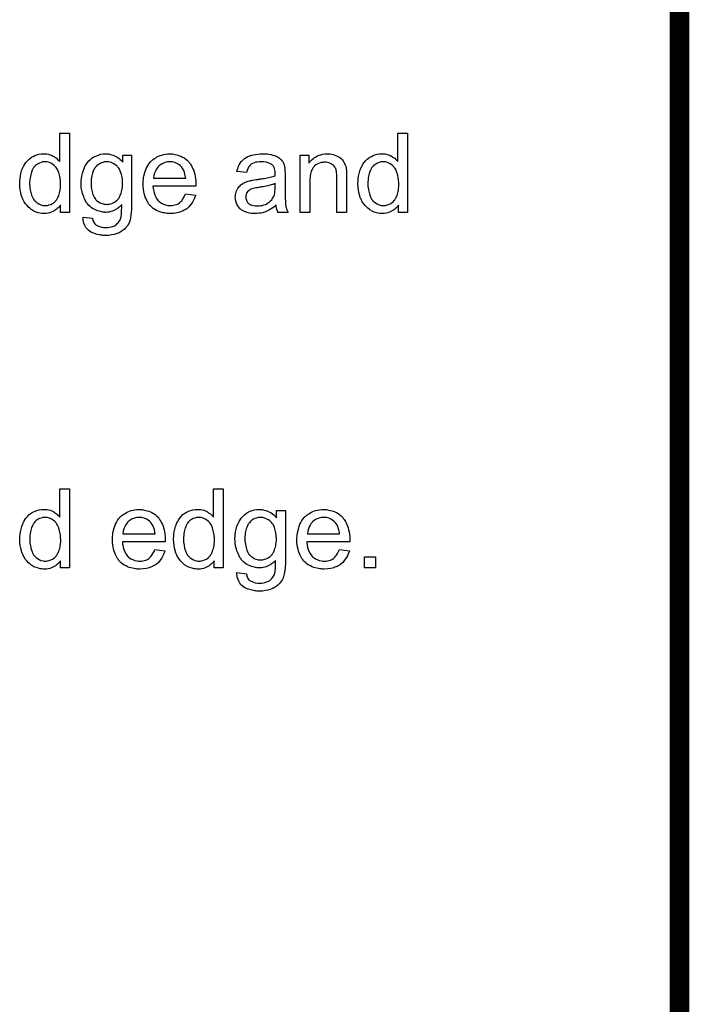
# Model space of a CAD drawing. Extents: x -1.5 to 9, y -3 to 5.
# Tile 293 of 368: x 8.3 to 9, y -1 to 0. Entities that reach past the tile are written whole.
import ezdxf

# ---------------------------------------------------------------- set-up
doc = ezdxf.new("R2010")
doc.units = 0
doc.layers.get('0').update_dxf_attribs({"linetype": 'CONTINUOUS'})
doc.layers.add('qfn16-30-34-a_mechanical_19', color=1, linetype='CONTINUOUS')

# ---------------------------------------------------------------- blocks, each defined once
blk = doc.blocks.new('D10')
at = {"const_width": 0.01}
blk.add_lwpolyline([(-0.005, 0, 1), (0.005, 0, 1)], format="xyb", close=True, dxfattribs=at)

msp = doc.modelspace()

# ---------------------------------------------------------------- linework, layer by layer
at = {"layer": 'qfn16-30-34-a_mechanical_19', "color": 1, "const_width": 0.02}
for points in [[(9, -0.173), (9, 4.427)], [(9, -2.2), (9, -0.173)]]:
    msp.add_lwpolyline(points, dxfattribs=at)
at = {"layer": 'qfn16-30-34-a_mechanical_19', "color": 1}
for points in [[(8.382535, -0.181999), (8.373395, -0.181999), (8.373395, -0.174709), (8.373279, -0.174825), (8.373163, -0.175057), (8.372816, -0.175519), (8.372353, -0.176098), (8.371775, -0.176676), (8.371081, -0.177371), (8.370271, -0.17818), (8.369229, -0.17899), (8.368188, -0.1798), (8.367031, -0.18061), (8.365643, -0.181304), (8.364138, -0.181883), (8.362634, -0.182461), (8.360899, -0.182924), (8.359048, -0.183156), (8.357081, -0.183271), (8.356387, -0.183271), (8.355924, -0.183156), (8.354535, -0.18304), (8.352916, -0.182809), (8.350949, -0.182346), (8.34875, -0.181651), (8.346552, -0.180726), (8.344354, -0.179453), (8.344238, -0.179453), (8.344122, -0.179222), (8.343428, -0.178759), (8.342387, -0.177833), (8.341114, -0.176676), (8.33961, -0.175172), (8.338106, -0.173321), (8.336602, -0.171238), (8.335329, -0.168809), (8.335329, -0.168693), (8.335213, -0.168462), (8.335098, -0.168115), (8.334866, -0.167652), (8.334635, -0.166958), (8.334288, -0.166148), (8.334057, -0.165338), (8.333825, -0.164297), (8.333247, -0.161982), (8.332668, -0.159321), (8.332321, -0.156313), (8.332205, -0.153074), (8.332205, -0.152958), (8.332205, -0.152726), (8.332205, -0.152264), (8.332205, -0.15157), (8.332321, -0.150875), (8.332321, -0.14995), (8.332552, -0.147867), (8.332899, -0.145437), (8.333478, -0.142776), (8.334172, -0.14), (8.335098, -0.137338), (8.335098, -0.137223), (8.335213, -0.136991), (8.335445, -0.136644), (8.335676, -0.136181), (8.336371, -0.134909), (8.337296, -0.133289), (8.338453, -0.131553), (8.339957, -0.129818), (8.341693, -0.127967), (8.343775, -0.126463), (8.343891, -0.126463), (8.344007, -0.126347), (8.344354, -0.126115), (8.344817, -0.125884), (8.345974, -0.125306), (8.347593, -0.124496), (8.349445, -0.123802), (8.351643, -0.123223), (8.354073, -0.12276), (8.356618, -0.122644), (8.357544, -0.122644), (8.358469, -0.12276), (8.359742, -0.122876), (8.361246, -0.123223), (8.362866, -0.12357), (8.364486, -0.124149), (8.36599, -0.124959), (8.366221, -0.125074), (8.366684, -0.125306), (8.367378, -0.125884), (8.368304, -0.126463), (8.369461, -0.127272), (8.370502, -0.128314), (8.371659, -0.129355), (8.3727, -0.130628), (8.3727, -0.101934), (8.382535, -0.101934), (8.382535, -0.181999)], [(8.724891, -0.181999), (8.715751, -0.181999), (8.715751, -0.174709), (8.715635, -0.174825), (8.715519, -0.175056), (8.715172, -0.175519), (8.71471, -0.176098), (8.714131, -0.176676), (8.713437, -0.17737), (8.712627, -0.17818), (8.711586, -0.17899), (8.710544, -0.1798), (8.709387, -0.18061), (8.707999, -0.181304), (8.706495, -0.181883), (8.704991, -0.182461), (8.703255, -0.182924), (8.701404, -0.183155), (8.699437, -0.183271), (8.698743, -0.183271), (8.69828, -0.183155), (8.696892, -0.18304), (8.695272, -0.182808), (8.693305, -0.182346), (8.691107, -0.181651), (8.688908, -0.180726), (8.68671, -0.179453), (8.686594, -0.179453), (8.686479, -0.179222), (8.685784, -0.178759), (8.684743, -0.177833), (8.68347, -0.176676), (8.681966, -0.175172), (8.680462, -0.173321), (8.678958, -0.171238), (8.677685, -0.168809), (8.677685, -0.168693), (8.67757, -0.168462), (8.677454, -0.168114), (8.677223, -0.167652), (8.676991, -0.166958), (8.676644, -0.166148), (8.676413, -0.165338), (8.676181, -0.164296), (8.675603, -0.161982), (8.675024, -0.159321), (8.674677, -0.156313), (8.674562, -0.153073), (8.674562, -0.152958), (8.674562, -0.152726), (8.674562, -0.152264), (8.674562, -0.151569), (8.674677, -0.150875), (8.674677, -0.14995), (8.674909, -0.147867), (8.675256, -0.145437), (8.675834, -0.142776), (8.676529, -0.139999), (8.677454, -0.137338), (8.677454, -0.137223), (8.67757, -0.136991), (8.677801, -0.136644), (8.678033, -0.136181), (8.678727, -0.134909), (8.679652, -0.133289), (8.680809, -0.131553), (8.682314, -0.129818), (8.684049, -0.127967), (8.686132, -0.126463), (8.686247, -0.126463), (8.686363, -0.126347), (8.68671, -0.126115), (8.687173, -0.125884), (8.68833, -0.125305), (8.68995, -0.124496), (8.691801, -0.123801), (8.693999, -0.123223), (8.696429, -0.12276), (8.698974, -0.122644), (8.6999, -0.122644), (8.700826, -0.12276), (8.702098, -0.122876), (8.703602, -0.123223), (8.705222, -0.12357), (8.706842, -0.124148), (8.708346, -0.124958), (8.708577, -0.125074), (8.70904, -0.125305), (8.709734, -0.125884), (8.71066, -0.126463), (8.711817, -0.127272), (8.712858, -0.128314), (8.714015, -0.129355), (8.715057, -0.130628), (8.715057, -0.101934), (8.724891, -0.101934), (8.724891, -0.181999)], [(8.421179, -0.12276), (8.421988, -0.122876), (8.42303, -0.123107), (8.424187, -0.123339), (8.42546, -0.123686), (8.426732, -0.124149), (8.428121, -0.124727), (8.429509, -0.125421), (8.431013, -0.126231), (8.432401, -0.127157), (8.43379, -0.128314), (8.435178, -0.129587), (8.436451, -0.131091), (8.436451, -0.123917), (8.445476, -0.123917), (8.445476, -0.174131), (8.445476, -0.174247), (8.445476, -0.174709), (8.445476, -0.175404), (8.445476, -0.176329), (8.44536, -0.177371), (8.44536, -0.178643), (8.445244, -0.180032), (8.445129, -0.181536), (8.444781, -0.18466), (8.444319, -0.187899), (8.443971, -0.189403), (8.443624, -0.190792), (8.443162, -0.192065), (8.442699, -0.193221), (8.442699, -0.193337), (8.442583, -0.193453), (8.44212, -0.194147), (8.441542, -0.195188), (8.440616, -0.196461), (8.439344, -0.19785), (8.437839, -0.199354), (8.435988, -0.200858), (8.433906, -0.20213), (8.43379, -0.20213), (8.433674, -0.202246), (8.433327, -0.202477), (8.432864, -0.202593), (8.432286, -0.20294), (8.431592, -0.203172), (8.429856, -0.20375), (8.427773, -0.204444), (8.425228, -0.204907), (8.422336, -0.20537), (8.419212, -0.205486), (8.41817, -0.205486), (8.417476, -0.20537), (8.416551, -0.20537), (8.415625, -0.205254), (8.414468, -0.205139), (8.413195, -0.204907), (8.410534, -0.204329), (8.407757, -0.203519), (8.404981, -0.202362), (8.402435, -0.200742), (8.402319, -0.200626), (8.402204, -0.200511), (8.401394, -0.199816), (8.400468, -0.198775), (8.399311, -0.197271), (8.398154, -0.195304), (8.397113, -0.192874), (8.396766, -0.191486), (8.396534, -0.189982), (8.396303, -0.188478), (8.396303, -0.186742), (8.405906, -0.188015), (8.405906, -0.188246), (8.406022, -0.188709), (8.406253, -0.189519), (8.406485, -0.19056), (8.406948, -0.191602), (8.407526, -0.192643), (8.40822, -0.193684), (8.409146, -0.194494), (8.409377, -0.19461), (8.40984, -0.194957), (8.41065, -0.19542), (8.411807, -0.195883), (8.413195, -0.196461), (8.414931, -0.196924), (8.417013, -0.197271), (8.419212, -0.197387), (8.420369, -0.197387), (8.421526, -0.197271), (8.423146, -0.19704), (8.424765, -0.196692), (8.426501, -0.19623), (8.428236, -0.195536), (8.42974, -0.19461), (8.429856, -0.194494), (8.430319, -0.194147), (8.431013, -0.193453), (8.431823, -0.192643), (8.432633, -0.191486), (8.433443, -0.190213), (8.434253, -0.188709), (8.434831, -0.186974), (8.434831, -0.186858), (8.434947, -0.186395), (8.435063, -0.18547), (8.435178, -0.184313), (8.435294, -0.183503), (8.435294, -0.182577), (8.43541, -0.181536), (8.43541, -0.180379), (8.43541, -0.179106), (8.435525, -0.177602), (8.435525, -0.176098), (8.435525, -0.174362), (8.43541, -0.174478), (8.435178, -0.174709), (8.434831, -0.175057), (8.434368, -0.175519), (8.43379, -0.176098), (8.43298, -0.176792), (8.432054, -0.177486), (8.431129, -0.17818), (8.428699, -0.179569), (8.426038, -0.180842), (8.424534, -0.181304), (8.422914, -0.181651), (8.421179, -0.181883), (8.419443, -0.181999), (8.418865, -0.181999), (8.418286, -0.181883), (8.417476, -0.181883), (8.416435, -0.181767), (8.415278, -0.181536), (8.414005, -0.181304), (8.412617, -0.180957), (8.411113, -0.180494), (8.409609, -0.179916), (8.408104, -0.179222), (8.406485, -0.178412), (8.404981, -0.177371), (8.403477, -0.176214), (8.402088, -0.174941), (8.400815, -0.173437), (8.4007, -0.173321), (8.400584, -0.17309), (8.400237, -0.172511), (8.399774, -0.171933), (8.399311, -0.171007), (8.398733, -0.170082), (8.398154, -0.168924), (8.397576, -0.167536), (8.396997, -0.166148), (8.396419, -0.164528), (8.39584, -0.162908), (8.395378, -0.161057), (8.394568, -0.157123), (8.394452, -0.154925), (8.394336, -0.152726), (8.394336, -0.152611), (8.394336, -0.152379), (8.394336, -0.151917), (8.394336, -0.151338), (8.394452, -0.150528), (8.394452, -0.149718), (8.394683, -0.147636), (8.39503, -0.145322), (8.395609, -0.142776), (8.396303, -0.140115), (8.397344, -0.137454), (8.397344, -0.137338), (8.39746, -0.137107), (8.397692, -0.13676), (8.397923, -0.136297), (8.398617, -0.135024), (8.399543, -0.133405), (8.400815, -0.131669), (8.402319, -0.129934), (8.404055, -0.128082), (8.406022, -0.126578), (8.406138, -0.126578), (8.406253, -0.126463), (8.4066, -0.126231), (8.407063, -0.126), (8.40822, -0.125306), (8.40984, -0.124611), (8.411807, -0.123917), (8.414121, -0.123223), (8.416666, -0.12276), (8.419443, -0.122644), (8.420484, -0.122644), (8.421179, -0.12276)], [(8.486086, -0.12276), (8.487012, -0.122876), (8.488169, -0.123107), (8.489442, -0.123339), (8.490946, -0.123686), (8.492334, -0.124033), (8.493954, -0.124611), (8.495458, -0.12519), (8.497078, -0.126), (8.498698, -0.126925), (8.500317, -0.127967), (8.501822, -0.129239), (8.50321, -0.130628), (8.503326, -0.130744), (8.503557, -0.130975), (8.503904, -0.131438), (8.504367, -0.132132), (8.504945, -0.132942), (8.505524, -0.133867), (8.506218, -0.135024), (8.506912, -0.136413), (8.507606, -0.137917), (8.508301, -0.139537), (8.508879, -0.141388), (8.509458, -0.143355), (8.509921, -0.145553), (8.510268, -0.147867), (8.510499, -0.150297), (8.510615, -0.152958), (8.510615, -0.153074), (8.510615, -0.153536), (8.510615, -0.154346), (8.510499, -0.155503), (8.467112, -0.155503), (8.467112, -0.155619), (8.467112, -0.155966), (8.467227, -0.156429), (8.467227, -0.157123), (8.467343, -0.157933), (8.467574, -0.158859), (8.467921, -0.160941), (8.468616, -0.163255), (8.469541, -0.165801), (8.470814, -0.168115), (8.472434, -0.170197), (8.472549, -0.170197), (8.472665, -0.170429), (8.473359, -0.171007), (8.474401, -0.171817), (8.475789, -0.172627), (8.47764, -0.173553), (8.479723, -0.174362), (8.482037, -0.174941), (8.483309, -0.175057), (8.484698, -0.175172), (8.485623, -0.175172), (8.486665, -0.175057), (8.487938, -0.174825), (8.489326, -0.174478), (8.490946, -0.174015), (8.49245, -0.173321), (8.493954, -0.172395), (8.49407, -0.17228), (8.494648, -0.171817), (8.495342, -0.171123), (8.496152, -0.170197), (8.497078, -0.168924), (8.498119, -0.167305), (8.49916, -0.165453), (8.500086, -0.163255), (8.510268, -0.164528), (8.510268, -0.164644), (8.510152, -0.164875), (8.510036, -0.165338), (8.509805, -0.166032), (8.509458, -0.166726), (8.509111, -0.167652), (8.508185, -0.169619), (8.507028, -0.171817), (8.505408, -0.174131), (8.503557, -0.176329), (8.501243, -0.178412), (8.501127, -0.178412), (8.500896, -0.178643), (8.500549, -0.178875), (8.500086, -0.179222), (8.499392, -0.179569), (8.498698, -0.179916), (8.497772, -0.180379), (8.496731, -0.180842), (8.495574, -0.181304), (8.494417, -0.181767), (8.491524, -0.182461), (8.488285, -0.18304), (8.484698, -0.183271), (8.483425, -0.183271), (8.482615, -0.183156), (8.481574, -0.18304), (8.480301, -0.182809), (8.478913, -0.182577), (8.477409, -0.182346), (8.474169, -0.18142), (8.472434, -0.180726), (8.470814, -0.180032), (8.469078, -0.179106), (8.467459, -0.178065), (8.465954, -0.176908), (8.46445, -0.175519), (8.464335, -0.175404), (8.464103, -0.175172), (8.463756, -0.174709), (8.463293, -0.174015), (8.462715, -0.173205), (8.462136, -0.17228), (8.461442, -0.171123), (8.460748, -0.16985), (8.460054, -0.168346), (8.45936, -0.166726), (8.458781, -0.164875), (8.458203, -0.162908), (8.45774, -0.160826), (8.457393, -0.158512), (8.457161, -0.156082), (8.457046, -0.153536), (8.457046, -0.153421), (8.457046, -0.152842), (8.457046, -0.152148), (8.457161, -0.151107), (8.457277, -0.149834), (8.457393, -0.148446), (8.457624, -0.146826), (8.457971, -0.145206), (8.458897, -0.141504), (8.459475, -0.139652), (8.460169, -0.137685), (8.461095, -0.135834), (8.462136, -0.134099), (8.463293, -0.132363), (8.464566, -0.130744), (8.464682, -0.130628), (8.464913, -0.130396), (8.465376, -0.130049), (8.465954, -0.129471), (8.466649, -0.128892), (8.467574, -0.128198), (8.468616, -0.127388), (8.469888, -0.126694), (8.471161, -0.125884), (8.472665, -0.12519), (8.474285, -0.124496), (8.47602, -0.123917), (8.477872, -0.123339), (8.479838, -0.122992), (8.481921, -0.12276), (8.484119, -0.122644), (8.485276, -0.122644), (8.486086, -0.12276)], [(8.580845, -0.12276), (8.58258, -0.122876), (8.584547, -0.123107), (8.586514, -0.123454), (8.588481, -0.123917), (8.590332, -0.124496), (8.590563, -0.124611), (8.591142, -0.124843), (8.591952, -0.12519), (8.592993, -0.125653), (8.59415, -0.126347), (8.595307, -0.127041), (8.596348, -0.127967), (8.597274, -0.128892), (8.59739, -0.129008), (8.597621, -0.129355), (8.597968, -0.129934), (8.598431, -0.130628), (8.59901, -0.131669), (8.599472, -0.13271), (8.599935, -0.133983), (8.600282, -0.135487), (8.600282, -0.135603), (8.600398, -0.13595), (8.600514, -0.136644), (8.600629, -0.13757), (8.600629, -0.138842), (8.600745, -0.140346), (8.600861, -0.142313), (8.600861, -0.144512), (8.600861, -0.157702), (8.600861, -0.157817), (8.600861, -0.15828), (8.600861, -0.158974), (8.600861, -0.1599), (8.600861, -0.160941), (8.600861, -0.162214), (8.600976, -0.164991), (8.600976, -0.167883), (8.601092, -0.170776), (8.601208, -0.172048), (8.601208, -0.173205), (8.601324, -0.174247), (8.601439, -0.175056), (8.601439, -0.175172), (8.601555, -0.175635), (8.601671, -0.176329), (8.602018, -0.177255), (8.602249, -0.178296), (8.602712, -0.179453), (8.60329, -0.180726), (8.603869, -0.181999), (8.593572, -0.181999), (8.593456, -0.181883), (8.59334, -0.18142), (8.593109, -0.180841), (8.592762, -0.179916), (8.592415, -0.178875), (8.592183, -0.177602), (8.591952, -0.176214), (8.59172, -0.174709), (8.591605, -0.174709), (8.591489, -0.174941), (8.590795, -0.175519), (8.589754, -0.176329), (8.588365, -0.17737), (8.58663, -0.178412), (8.584894, -0.179569), (8.583043, -0.18061), (8.581076, -0.18142), (8.580845, -0.181536), (8.58015, -0.181651), (8.579109, -0.181999), (8.577836, -0.182346), (8.576217, -0.182693), (8.574365, -0.182924), (8.572283, -0.183155), (8.5702, -0.183271), (8.569275, -0.183271), (8.56858, -0.183155), (8.567771, -0.183155), (8.566845, -0.18304), (8.564762, -0.182693), (8.562448, -0.182114), (8.559903, -0.181304), (8.557589, -0.180147), (8.555506, -0.178643), (8.555275, -0.178412), (8.554696, -0.177833), (8.553887, -0.176792), (8.552961, -0.175404), (8.552035, -0.173668), (8.551225, -0.171701), (8.550647, -0.169272), (8.550531, -0.168114), (8.550415, -0.166726), (8.550415, -0.166495), (8.550415, -0.166032), (8.550531, -0.165222), (8.550647, -0.164181), (8.550878, -0.162908), (8.551225, -0.161635), (8.551688, -0.160247), (8.552267, -0.158974), (8.552382, -0.158858), (8.552614, -0.158396), (8.553077, -0.157702), (8.553655, -0.156892), (8.554349, -0.155966), (8.555275, -0.15504), (8.556201, -0.154115), (8.557358, -0.153305), (8.557473, -0.153189), (8.557936, -0.152958), (8.558514, -0.152495), (8.55944, -0.152032), (8.560481, -0.151569), (8.561754, -0.150991), (8.563027, -0.150528), (8.564531, -0.150065), (8.564647, -0.150065), (8.565109, -0.14995), (8.565804, -0.149718), (8.566729, -0.149602), (8.567886, -0.149371), (8.56939, -0.14914), (8.571126, -0.148793), (8.573208, -0.148561), (8.573324, -0.148561), (8.573787, -0.148446), (8.574365, -0.148446), (8.575175, -0.14833), (8.576101, -0.148214), (8.577258, -0.147983), (8.578531, -0.147867), (8.579919, -0.147636), (8.582696, -0.147057), (8.585704, -0.146479), (8.588365, -0.145784), (8.589638, -0.145437), (8.590795, -0.14509), (8.590795, -0.144975), (8.590795, -0.144743), (8.59091, -0.144049), (8.59091, -0.143239), (8.59091, -0.142776), (8.59091, -0.142545), (8.59091, -0.142429), (8.59091, -0.142313), (8.59091, -0.141619), (8.590795, -0.140462), (8.590563, -0.13919), (8.590216, -0.137801), (8.589638, -0.136413), (8.588944, -0.13514), (8.588018, -0.134099), (8.587902, -0.133983), (8.587324, -0.13352), (8.586398, -0.133057), (8.585241, -0.132363), (8.583621, -0.131785), (8.58177, -0.131206), (8.579456, -0.130859), (8.576795, -0.130743), (8.575638, -0.130743), (8.574481, -0.130859), (8.572861, -0.13109), (8.571242, -0.131322), (8.569506, -0.131785), (8.567886, -0.132363), (8.566498, -0.133173), (8.566382, -0.133289), (8.565919, -0.133636), (8.565341, -0.134214), (8.564647, -0.13514), (8.563952, -0.136297), (8.563142, -0.137801), (8.562448, -0.139652), (8.561754, -0.141735), (8.552151, -0.140462), (8.552151, -0.140346), (8.552267, -0.140231), (8.552267, -0.139884), (8.552382, -0.139421), (8.552729, -0.13838), (8.553192, -0.136875), (8.553771, -0.135371), (8.554465, -0.133752), (8.555391, -0.132132), (8.556432, -0.130628), (8.556548, -0.130512), (8.55701, -0.130049), (8.557705, -0.129355), (8.55863, -0.128429), (8.559903, -0.127504), (8.561407, -0.126578), (8.563142, -0.125537), (8.565109, -0.124727), (8.565225, -0.124727), (8.565341, -0.124611), (8.565688, -0.124496), (8.566151, -0.12438), (8.567308, -0.124033), (8.568927, -0.123686), (8.570779, -0.123339), (8.573093, -0.122992), (8.575522, -0.12276), (8.578299, -0.122644), (8.579572, -0.122644), (8.580845, -0.12276)], [(8.645058, -0.12276), (8.646331, -0.122876), (8.647835, -0.123107), (8.649455, -0.123454), (8.65119, -0.123917), (8.65281, -0.124611), (8.653041, -0.124727), (8.653504, -0.124958), (8.654314, -0.125305), (8.65524, -0.125884), (8.656397, -0.126578), (8.657438, -0.127504), (8.658479, -0.128429), (8.659405, -0.129586), (8.659521, -0.129702), (8.659752, -0.130165), (8.660099, -0.130743), (8.660678, -0.131553), (8.66114, -0.13271), (8.661603, -0.133867), (8.662182, -0.135256), (8.662529, -0.13676), (8.662529, -0.136875), (8.662645, -0.137338), (8.66276, -0.138032), (8.662876, -0.138958), (8.662876, -0.140346), (8.662992, -0.141966), (8.663107, -0.143933), (8.663107, -0.146363), (8.663107, -0.181999), (8.653273, -0.181999), (8.653273, -0.146826), (8.653273, -0.14671), (8.653273, -0.146594), (8.653273, -0.145784), (8.653273, -0.144743), (8.653157, -0.14347), (8.653041, -0.141966), (8.65281, -0.140462), (8.652463, -0.139074), (8.652116, -0.137801), (8.652116, -0.137685), (8.651884, -0.137338), (8.651537, -0.13676), (8.65119, -0.136066), (8.650612, -0.135371), (8.649917, -0.134561), (8.648992, -0.133752), (8.647951, -0.133057), (8.647835, -0.132942), (8.647488, -0.13271), (8.646794, -0.132479), (8.645984, -0.132132), (8.645058, -0.131785), (8.643901, -0.131438), (8.642513, -0.131322), (8.641124, -0.131206), (8.640546, -0.131206), (8.640083, -0.131322), (8.638926, -0.131438), (8.637422, -0.131669), (8.635802, -0.132248), (8.633951, -0.132942), (8.6321, -0.133867), (8.630364, -0.135256), (8.630133, -0.135487), (8.62967, -0.136066), (8.629323, -0.136528), (8.628976, -0.137107), (8.628513, -0.137801), (8.628166, -0.138611), (8.627703, -0.139537), (8.62724, -0.140694), (8.626893, -0.141966), (8.626546, -0.143355), (8.626315, -0.144859), (8.626083, -0.146479), (8.625852, -0.148446), (8.625852, -0.150412), (8.625852, -0.181999), (8.616017, -0.181999), (8.616017, -0.123917), (8.624811, -0.123917), (8.624811, -0.132248), (8.624926, -0.132132), (8.625158, -0.131785), (8.625505, -0.131322), (8.625968, -0.130743), (8.626662, -0.130049), (8.627472, -0.129239), (8.628397, -0.128314), (8.629554, -0.127388), (8.630711, -0.126578), (8.6321, -0.125653), (8.633604, -0.124843), (8.635224, -0.124148), (8.637075, -0.12357), (8.638926, -0.123107), (8.641009, -0.12276), (8.643207, -0.122644), (8.644132, -0.122644), (8.645058, -0.12276)], [(8.357659, -0.130744), (8.357081, -0.130744), (8.356618, -0.130859), (8.355345, -0.130975), (8.353841, -0.131438), (8.352106, -0.132016), (8.350254, -0.133058), (8.348403, -0.13433), (8.347478, -0.135256), (8.346668, -0.136181), (8.346668, -0.136297), (8.346436, -0.136413), (8.346321, -0.13676), (8.345974, -0.137223), (8.345627, -0.137801), (8.345279, -0.138495), (8.344932, -0.139305), (8.344469, -0.140231), (8.344007, -0.141388), (8.34366, -0.142661), (8.343312, -0.144049), (8.342965, -0.145553), (8.342734, -0.147173), (8.342503, -0.149024), (8.342271, -0.150991), (8.342271, -0.153074), (8.342271, -0.153189), (8.342271, -0.153536), (8.342271, -0.154115), (8.342387, -0.154925), (8.342387, -0.15585), (8.342503, -0.156892), (8.34285, -0.159321), (8.343428, -0.161982), (8.344238, -0.164759), (8.345395, -0.16742), (8.346089, -0.168577), (8.346899, -0.169734), (8.347015, -0.169734), (8.347131, -0.169966), (8.347709, -0.170544), (8.34875, -0.17147), (8.350023, -0.172395), (8.351643, -0.173437), (8.35361, -0.174362), (8.355692, -0.174941), (8.356849, -0.175057), (8.358006, -0.175172), (8.358585, -0.175172), (8.359048, -0.175057), (8.36032, -0.174941), (8.361825, -0.174478), (8.36356, -0.1739), (8.365411, -0.172974), (8.367262, -0.171701), (8.368188, -0.170891), (8.368998, -0.169966), (8.368998, -0.16985), (8.369229, -0.169734), (8.369461, -0.169387), (8.369692, -0.168924), (8.370039, -0.168346), (8.370502, -0.167768), (8.370849, -0.166842), (8.371312, -0.165916), (8.371775, -0.164875), (8.372122, -0.163718), (8.372585, -0.16233), (8.372932, -0.160941), (8.373163, -0.159321), (8.373395, -0.157702), (8.373626, -0.15585), (8.373626, -0.153883), (8.373626, -0.153768), (8.373626, -0.153305), (8.373626, -0.152726), (8.37351, -0.151917), (8.37351, -0.150991), (8.373395, -0.149834), (8.373279, -0.148561), (8.373047, -0.147173), (8.372469, -0.144396), (8.371659, -0.141504), (8.370502, -0.138727), (8.369808, -0.13757), (8.368998, -0.136413), (8.368998, -0.136297), (8.368766, -0.136181), (8.368188, -0.135487), (8.367147, -0.134562), (8.365874, -0.13352), (8.364254, -0.132479), (8.362287, -0.131669), (8.360089, -0.130975), (8.358932, -0.130859), (8.357659, -0.130744)], [(8.42141, -0.130744), (8.419559, -0.130744), (8.419096, -0.130859), (8.417823, -0.130975), (8.416319, -0.131438), (8.414468, -0.132016), (8.412617, -0.133058), (8.410766, -0.13433), (8.40984, -0.135256), (8.408914, -0.136181), (8.408914, -0.136297), (8.408683, -0.136413), (8.408452, -0.13676), (8.40822, -0.137223), (8.407873, -0.137685), (8.407526, -0.13838), (8.407063, -0.13919), (8.406716, -0.140115), (8.406253, -0.141156), (8.40579, -0.142429), (8.405443, -0.143702), (8.405096, -0.14509), (8.404865, -0.14671), (8.404633, -0.14833), (8.404402, -0.150065), (8.404402, -0.152032), (8.404402, -0.152148), (8.404402, -0.152495), (8.404402, -0.153074), (8.404518, -0.153883), (8.404518, -0.154809), (8.404633, -0.155966), (8.404981, -0.158396), (8.405559, -0.161173), (8.406253, -0.163834), (8.40741, -0.166495), (8.408104, -0.167652), (8.408914, -0.168693), (8.409146, -0.168924), (8.409724, -0.169503), (8.41065, -0.170313), (8.412038, -0.171238), (8.413658, -0.17228), (8.415625, -0.17309), (8.417823, -0.173668), (8.41898, -0.173784), (8.420253, -0.1739), (8.420947, -0.1739), (8.42141, -0.173784), (8.422683, -0.173668), (8.424302, -0.173205), (8.426038, -0.172627), (8.428005, -0.171701), (8.429856, -0.170429), (8.430782, -0.169619), (8.431707, -0.168693), (8.431707, -0.168577), (8.431939, -0.168462), (8.43217, -0.168115), (8.432401, -0.167652), (8.432749, -0.167189), (8.433211, -0.166495), (8.433558, -0.165685), (8.434021, -0.164644), (8.434484, -0.163602), (8.434831, -0.162445), (8.435294, -0.161057), (8.435641, -0.159553), (8.435872, -0.158049), (8.436104, -0.156313), (8.436335, -0.154346), (8.436335, -0.152379), (8.436335, -0.152264), (8.436335, -0.151917), (8.436335, -0.151338), (8.43622, -0.150644), (8.43622, -0.149718), (8.436104, -0.148677), (8.435757, -0.146363), (8.435178, -0.143702), (8.434368, -0.141041), (8.433211, -0.13838), (8.432401, -0.137223), (8.431592, -0.136181), (8.431592, -0.136066), (8.43136, -0.13595), (8.430782, -0.135371), (8.42974, -0.134446), (8.428352, -0.133405), (8.426732, -0.132479), (8.424765, -0.131553), (8.422567, -0.130975), (8.42141, -0.130744)], [(8.484235, -0.130744), (8.483541, -0.130744), (8.483078, -0.130859), (8.481805, -0.130975), (8.480301, -0.131322), (8.47845, -0.1319), (8.476483, -0.13271), (8.474632, -0.133867), (8.472781, -0.135371), (8.472549, -0.135603), (8.472087, -0.136181), (8.471277, -0.137223), (8.470467, -0.138611), (8.469541, -0.140231), (8.468731, -0.142314), (8.468037, -0.144743), (8.46769, -0.147404), (8.500202, -0.147404), (8.500202, -0.147289), (8.500202, -0.147057), (8.500086, -0.14671), (8.500086, -0.146247), (8.499855, -0.144859), (8.499507, -0.143355), (8.498929, -0.141504), (8.498351, -0.139768), (8.497425, -0.138033), (8.496384, -0.136529), (8.496384, -0.136413), (8.496152, -0.136297), (8.495574, -0.135603), (8.494532, -0.134677), (8.493144, -0.133636), (8.491408, -0.132595), (8.489326, -0.131669), (8.486896, -0.130975), (8.485623, -0.130859), (8.484235, -0.130744)], [(8.700016, -0.130743), (8.699437, -0.130743), (8.698974, -0.130859), (8.697702, -0.130975), (8.696198, -0.131438), (8.694462, -0.132016), (8.692611, -0.133057), (8.69076, -0.13433), (8.689834, -0.135256), (8.689024, -0.136181), (8.689024, -0.136297), (8.688793, -0.136413), (8.688677, -0.13676), (8.68833, -0.137223), (8.687983, -0.137801), (8.687636, -0.138495), (8.687289, -0.139305), (8.686826, -0.140231), (8.686363, -0.141388), (8.686016, -0.142661), (8.685669, -0.144049), (8.685322, -0.145553), (8.68509, -0.147173), (8.684859, -0.149024), (8.684628, -0.150991), (8.684628, -0.153073), (8.684628, -0.153189), (8.684628, -0.153536), (8.684628, -0.154115), (8.684743, -0.154925), (8.684743, -0.15585), (8.684859, -0.156892), (8.685206, -0.159321), (8.685784, -0.161982), (8.686594, -0.164759), (8.687751, -0.16742), (8.688446, -0.168577), (8.689255, -0.169734), (8.689371, -0.169734), (8.689487, -0.169966), (8.690065, -0.170544), (8.691107, -0.17147), (8.692379, -0.172395), (8.693999, -0.173437), (8.695966, -0.174362), (8.698049, -0.174941), (8.699206, -0.175056), (8.700363, -0.175172), (8.700941, -0.175172), (8.701404, -0.175056), (8.702677, -0.174941), (8.704181, -0.174478), (8.705916, -0.173899), (8.707767, -0.172974), (8.709619, -0.171701), (8.710544, -0.170891), (8.711354, -0.169966), (8.711354, -0.16985), (8.711586, -0.169734), (8.711817, -0.169387), (8.712048, -0.168924), (8.712396, -0.168346), (8.712858, -0.167767), (8.713205, -0.166842), (8.713668, -0.165916), (8.714131, -0.164875), (8.714478, -0.163718), (8.714941, -0.162329), (8.715288, -0.160941), (8.715519, -0.159321), (8.715751, -0.157702), (8.715982, -0.15585), (8.715982, -0.153883), (8.715982, -0.153768), (8.715982, -0.153305), (8.715982, -0.152726), (8.715867, -0.151917), (8.715867, -0.150991), (8.715751, -0.149834), (8.715635, -0.148561), (8.715404, -0.147173), (8.714825, -0.144396), (8.714015, -0.141504), (8.712858, -0.138727), (8.712164, -0.13757), (8.711354, -0.136413), (8.711354, -0.136297), (8.711123, -0.136181), (8.710544, -0.135487), (8.709503, -0.134561), (8.70823, -0.13352), (8.706611, -0.132479), (8.704644, -0.131669), (8.702445, -0.130975), (8.701288, -0.130859), (8.700016, -0.130743)], [(8.59091, -0.152842), (8.590795, -0.152842), (8.590679, -0.152958), (8.590332, -0.153073), (8.589869, -0.153189), (8.589291, -0.153421), (8.588596, -0.153652), (8.587787, -0.153883), (8.586861, -0.154115), (8.58582, -0.154462), (8.584547, -0.154693), (8.583274, -0.15504), (8.58177, -0.155387), (8.58015, -0.155735), (8.578531, -0.156082), (8.576679, -0.156313), (8.574712, -0.15666), (8.574481, -0.15666), (8.573787, -0.156776), (8.57263, -0.157007), (8.571357, -0.157239), (8.569969, -0.15747), (8.56858, -0.157817), (8.567308, -0.158164), (8.566151, -0.158627), (8.566035, -0.158627), (8.565688, -0.158858), (8.565225, -0.15909), (8.564762, -0.159437), (8.563374, -0.160363), (8.562217, -0.161751), (8.562217, -0.161867), (8.561986, -0.162098), (8.56187, -0.162561), (8.561638, -0.163139), (8.561407, -0.163834), (8.561176, -0.164528), (8.56106, -0.165453), (8.560944, -0.166379), (8.560944, -0.166495), (8.560944, -0.167073), (8.56106, -0.167767), (8.561291, -0.168693), (8.561638, -0.169734), (8.562217, -0.170776), (8.562911, -0.171933), (8.563837, -0.172974), (8.563952, -0.17309), (8.564415, -0.173321), (8.565109, -0.173784), (8.566035, -0.174247), (8.567308, -0.174709), (8.568812, -0.175172), (8.570547, -0.175404), (8.57263, -0.175519), (8.573556, -0.175519), (8.574712, -0.175404), (8.575985, -0.175172), (8.577605, -0.174941), (8.579225, -0.174478), (8.58096, -0.173899), (8.582696, -0.17309), (8.582927, -0.172974), (8.58339, -0.172627), (8.5842, -0.172048), (8.585126, -0.171238), (8.586167, -0.170313), (8.587324, -0.169156), (8.588249, -0.167767), (8.589175, -0.166263), (8.589291, -0.166148), (8.589406, -0.165685), (8.589638, -0.164875), (8.589985, -0.163834), (8.590332, -0.162445), (8.590563, -0.160825), (8.590679, -0.158858), (8.590795, -0.156544), (8.59091, -0.152842)], [(8.38265, -0.542196), (8.37351, -0.542196), (8.37351, -0.534907), (8.373395, -0.535023), (8.373279, -0.535254), (8.372932, -0.535717), (8.372469, -0.536295), (8.37189, -0.536874), (8.371196, -0.537568), (8.370386, -0.538378), (8.369345, -0.539188), (8.368304, -0.539998), (8.367147, -0.540808), (8.365758, -0.541502), (8.364254, -0.54208), (8.36275, -0.542659), (8.361015, -0.543121), (8.359163, -0.543353), (8.357197, -0.543469), (8.356502, -0.543469), (8.35604, -0.543353), (8.354651, -0.543237), (8.353031, -0.543006), (8.351064, -0.542543), (8.348866, -0.541849), (8.346668, -0.540923), (8.344469, -0.53965), (8.344354, -0.53965), (8.344238, -0.539419), (8.343544, -0.538956), (8.342503, -0.538031), (8.34123, -0.536874), (8.339726, -0.53537), (8.338222, -0.533518), (8.336718, -0.531436), (8.335445, -0.529006), (8.335445, -0.52889), (8.335329, -0.528659), (8.335213, -0.528312), (8.334982, -0.527849), (8.334751, -0.527155), (8.334404, -0.526345), (8.334172, -0.525535), (8.333941, -0.524494), (8.333362, -0.52218), (8.332784, -0.519519), (8.332437, -0.51651), (8.332321, -0.513271), (8.332321, -0.513155), (8.332321, -0.512924), (8.332321, -0.512461), (8.332321, -0.511767), (8.332437, -0.511073), (8.332437, -0.510147), (8.332668, -0.508064), (8.333015, -0.505635), (8.333594, -0.502974), (8.334288, -0.500197), (8.335213, -0.497536), (8.335213, -0.49742), (8.335329, -0.497189), (8.335561, -0.496841), (8.335792, -0.496379), (8.336486, -0.495106), (8.337412, -0.493486), (8.338569, -0.491751), (8.340073, -0.490015), (8.341808, -0.488164), (8.343891, -0.48666), (8.344007, -0.48666), (8.344122, -0.486544), (8.344469, -0.486313), (8.344932, -0.486081), (8.346089, -0.485503), (8.347709, -0.484693), (8.34956, -0.483999), (8.351759, -0.48342), (8.354188, -0.482957), (8.356734, -0.482842), (8.357659, -0.482842), (8.358585, -0.482957), (8.359858, -0.483073), (8.361362, -0.48342), (8.362981, -0.483767), (8.364601, -0.484346), (8.366105, -0.485156), (8.366337, -0.485272), (8.3668, -0.485503), (8.367494, -0.486081), (8.368419, -0.48666), (8.369576, -0.48747), (8.370618, -0.488511), (8.371775, -0.489552), (8.372816, -0.490825), (8.372816, -0.462132), (8.38265, -0.462132), (8.38265, -0.542196)], [(8.538267, -0.542196), (8.529127, -0.542196), (8.529127, -0.534907), (8.529011, -0.535022), (8.528895, -0.535254), (8.528548, -0.535717), (8.528085, -0.536295), (8.527507, -0.536874), (8.526813, -0.537568), (8.526003, -0.538378), (8.524961, -0.539188), (8.52392, -0.539997), (8.522763, -0.540807), (8.521375, -0.541502), (8.519871, -0.54208), (8.518367, -0.542659), (8.516631, -0.543121), (8.51478, -0.543353), (8.512813, -0.543469), (8.512119, -0.543469), (8.511656, -0.543353), (8.510268, -0.543237), (8.508648, -0.543006), (8.506681, -0.542543), (8.504483, -0.541849), (8.502284, -0.540923), (8.500086, -0.53965), (8.49997, -0.53965), (8.499855, -0.539419), (8.49916, -0.538956), (8.498119, -0.538031), (8.496846, -0.536874), (8.495342, -0.53537), (8.493838, -0.533518), (8.492334, -0.531436), (8.491061, -0.529006), (8.491061, -0.52889), (8.490946, -0.528659), (8.49083, -0.528312), (8.490599, -0.527849), (8.490367, -0.527155), (8.49002, -0.526345), (8.489789, -0.525535), (8.489557, -0.524494), (8.488979, -0.52218), (8.4884, -0.519519), (8.488053, -0.51651), (8.487938, -0.513271), (8.487938, -0.513155), (8.487938, -0.512924), (8.487938, -0.512461), (8.487938, -0.511767), (8.488053, -0.511073), (8.488053, -0.510147), (8.488285, -0.508064), (8.488632, -0.505635), (8.48921, -0.502974), (8.489904, -0.500197), (8.49083, -0.497536), (8.49083, -0.49742), (8.490946, -0.497189), (8.491177, -0.496841), (8.491408, -0.496379), (8.492103, -0.495106), (8.493028, -0.493486), (8.494185, -0.491751), (8.495689, -0.490015), (8.497425, -0.488164), (8.499507, -0.48666), (8.499623, -0.48666), (8.499739, -0.486544), (8.500086, -0.486313), (8.500549, -0.486081), (8.501706, -0.485503), (8.503326, -0.484693), (8.505177, -0.483999), (8.507375, -0.48342), (8.509805, -0.482957), (8.51235, -0.482842), (8.513276, -0.482842), (8.514201, -0.482957), (8.515474, -0.483073), (8.516978, -0.48342), (8.518598, -0.483767), (8.520218, -0.484346), (8.521722, -0.485156), (8.521953, -0.485271), (8.522416, -0.485503), (8.52311, -0.486081), (8.524036, -0.48666), (8.525193, -0.48747), (8.526234, -0.488511), (8.527391, -0.489552), (8.528433, -0.490825), (8.528433, -0.462131), (8.538267, -0.462131), (8.538267, -0.542196)], [(8.455079, -0.482957), (8.456004, -0.483073), (8.457161, -0.483305), (8.458434, -0.483536), (8.459938, -0.483883), (8.461326, -0.48423), (8.462946, -0.484809), (8.46445, -0.485387), (8.46607, -0.486197), (8.46769, -0.487123), (8.46931, -0.488164), (8.470814, -0.489437), (8.472202, -0.490825), (8.472318, -0.490941), (8.472549, -0.491172), (8.472897, -0.491635), (8.473359, -0.492329), (8.473938, -0.493139), (8.474516, -0.494065), (8.47521, -0.495222), (8.475905, -0.49661), (8.476599, -0.498114), (8.477293, -0.499734), (8.477872, -0.501585), (8.47845, -0.503552), (8.478913, -0.50575), (8.47926, -0.508064), (8.479491, -0.510494), (8.479607, -0.513155), (8.479607, -0.513271), (8.479607, -0.513734), (8.479607, -0.514544), (8.479491, -0.515701), (8.436104, -0.515701), (8.436104, -0.515816), (8.436104, -0.516163), (8.43622, -0.516626), (8.43622, -0.51732), (8.436335, -0.51813), (8.436567, -0.519056), (8.436914, -0.521139), (8.437608, -0.523452), (8.438534, -0.525998), (8.439806, -0.528312), (8.441426, -0.530394), (8.441542, -0.530394), (8.441657, -0.530626), (8.442352, -0.531204), (8.443393, -0.532014), (8.444781, -0.532824), (8.446633, -0.53375), (8.448715, -0.53456), (8.451029, -0.535138), (8.452302, -0.535254), (8.45369, -0.53537), (8.454616, -0.53537), (8.455657, -0.535254), (8.45693, -0.535023), (8.458318, -0.534675), (8.459938, -0.534213), (8.461442, -0.533518), (8.462946, -0.532593), (8.463062, -0.532477), (8.46364, -0.532014), (8.464335, -0.53132), (8.465145, -0.530394), (8.46607, -0.529122), (8.467112, -0.527502), (8.468153, -0.525651), (8.469078, -0.523452), (8.47926, -0.524725), (8.47926, -0.524841), (8.479144, -0.525072), (8.479029, -0.525535), (8.478797, -0.526229), (8.47845, -0.526923), (8.478103, -0.527849), (8.477177, -0.529816), (8.47602, -0.532014), (8.474401, -0.534328), (8.472549, -0.536527), (8.470235, -0.538609), (8.47012, -0.538609), (8.469888, -0.538841), (8.469541, -0.539072), (8.469078, -0.539419), (8.468384, -0.539766), (8.46769, -0.540113), (8.466764, -0.540576), (8.465723, -0.541039), (8.464566, -0.541502), (8.463409, -0.541965), (8.460517, -0.542659), (8.457277, -0.543237), (8.45369, -0.543469), (8.452418, -0.543469), (8.451608, -0.543353), (8.450566, -0.543237), (8.449294, -0.543006), (8.447905, -0.542774), (8.446401, -0.542543), (8.443162, -0.541617), (8.441426, -0.540923), (8.439806, -0.540229), (8.438071, -0.539303), (8.436451, -0.538262), (8.434947, -0.537105), (8.433443, -0.535717), (8.433327, -0.535601), (8.433096, -0.53537), (8.432749, -0.534907), (8.432286, -0.534213), (8.431707, -0.533403), (8.431129, -0.532477), (8.430435, -0.53132), (8.42974, -0.530047), (8.429046, -0.528543), (8.428352, -0.526923), (8.427773, -0.525072), (8.427195, -0.523105), (8.426732, -0.521023), (8.426385, -0.518709), (8.426154, -0.516279), (8.426038, -0.513734), (8.426038, -0.513618), (8.426038, -0.513039), (8.426038, -0.512345), (8.426154, -0.511304), (8.426269, -0.510031), (8.426385, -0.508643), (8.426617, -0.507023), (8.426964, -0.505403), (8.427889, -0.501701), (8.428468, -0.49985), (8.429162, -0.497883), (8.430087, -0.496032), (8.431129, -0.494296), (8.432286, -0.492561), (8.433558, -0.490941), (8.433674, -0.490825), (8.433906, -0.490594), (8.434368, -0.490247), (8.434947, -0.489668), (8.435641, -0.48909), (8.436567, -0.488395), (8.437608, -0.487586), (8.438881, -0.486891), (8.440153, -0.486081), (8.441657, -0.485387), (8.443277, -0.484693), (8.445013, -0.484115), (8.446864, -0.483536), (8.448831, -0.483189), (8.450914, -0.482957), (8.453112, -0.482842), (8.454269, -0.482842), (8.455079, -0.482957)], [(8.576911, -0.482957), (8.577721, -0.483073), (8.578762, -0.483305), (8.579919, -0.483536), (8.581192, -0.483883), (8.582464, -0.484346), (8.583853, -0.484924), (8.585241, -0.485618), (8.586745, -0.486428), (8.588134, -0.487354), (8.589522, -0.488511), (8.59091, -0.489784), (8.592183, -0.491288), (8.592183, -0.484114), (8.601208, -0.484114), (8.601208, -0.534328), (8.601208, -0.534444), (8.601208, -0.534907), (8.601208, -0.535601), (8.601208, -0.536527), (8.601092, -0.537568), (8.601092, -0.538841), (8.600976, -0.540229), (8.600861, -0.541733), (8.600514, -0.544857), (8.600051, -0.548096), (8.599704, -0.549601), (8.599357, -0.550989), (8.598894, -0.552262), (8.598431, -0.553419), (8.598431, -0.553534), (8.598315, -0.55365), (8.597853, -0.554344), (8.597274, -0.555386), (8.596348, -0.556658), (8.595076, -0.558047), (8.593572, -0.559551), (8.59172, -0.561055), (8.589638, -0.562328), (8.589522, -0.562328), (8.589406, -0.562443), (8.589059, -0.562675), (8.588596, -0.56279), (8.588018, -0.563138), (8.587324, -0.563369), (8.585588, -0.563947), (8.583506, -0.564642), (8.58096, -0.565104), (8.578068, -0.565567), (8.574944, -0.565683), (8.573903, -0.565683), (8.573208, -0.565567), (8.572283, -0.565567), (8.571357, -0.565452), (8.5702, -0.565336), (8.568927, -0.565104), (8.566266, -0.564526), (8.56349, -0.563716), (8.560713, -0.562559), (8.558167, -0.560939), (8.558052, -0.560823), (8.557936, -0.560708), (8.557126, -0.560014), (8.556201, -0.558972), (8.555043, -0.557468), (8.553887, -0.555501), (8.552845, -0.553072), (8.552498, -0.551683), (8.552267, -0.550179), (8.552035, -0.548675), (8.552035, -0.546939), (8.561638, -0.548212), (8.561638, -0.548444), (8.561754, -0.548906), (8.561986, -0.549716), (8.562217, -0.550758), (8.56268, -0.551799), (8.563258, -0.55284), (8.563952, -0.553881), (8.564878, -0.554691), (8.565109, -0.554807), (8.565572, -0.555154), (8.566382, -0.555617), (8.567539, -0.55608), (8.568927, -0.556658), (8.570663, -0.557121), (8.572746, -0.557468), (8.574944, -0.557584), (8.576101, -0.557584), (8.577258, -0.557468), (8.578878, -0.557237), (8.580497, -0.55689), (8.582233, -0.556427), (8.583969, -0.555733), (8.585473, -0.554807), (8.585588, -0.554691), (8.586051, -0.554344), (8.586745, -0.55365), (8.587555, -0.55284), (8.588365, -0.551683), (8.589175, -0.55041), (8.589985, -0.548906), (8.590563, -0.547171), (8.590563, -0.547055), (8.590679, -0.546592), (8.590795, -0.545667), (8.59091, -0.54451), (8.591026, -0.5437), (8.591026, -0.542774), (8.591142, -0.541733), (8.591142, -0.540576), (8.591142, -0.539303), (8.591258, -0.537799), (8.591258, -0.536295), (8.591258, -0.53456), (8.591142, -0.534675), (8.59091, -0.534907), (8.590563, -0.535254), (8.590101, -0.535717), (8.589522, -0.536295), (8.588712, -0.536989), (8.587787, -0.537683), (8.586861, -0.538378), (8.584431, -0.539766), (8.58177, -0.541039), (8.580266, -0.541502), (8.578646, -0.541849), (8.576911, -0.54208), (8.575175, -0.542196), (8.574597, -0.542196), (8.574018, -0.54208), (8.573208, -0.54208), (8.572167, -0.541964), (8.57101, -0.541733), (8.569737, -0.541502), (8.568349, -0.541154), (8.566845, -0.540692), (8.565341, -0.540113), (8.563837, -0.539419), (8.562217, -0.538609), (8.560713, -0.537568), (8.559209, -0.536411), (8.55782, -0.535138), (8.556548, -0.533634), (8.556432, -0.533518), (8.556316, -0.533287), (8.555969, -0.532708), (8.555506, -0.53213), (8.555043, -0.531204), (8.554465, -0.530279), (8.553887, -0.529122), (8.553308, -0.527733), (8.552729, -0.526345), (8.552151, -0.524725), (8.551573, -0.523105), (8.55111, -0.521254), (8.5503, -0.51732), (8.550184, -0.515122), (8.550068, -0.512924), (8.550068, -0.512808), (8.550068, -0.512577), (8.550068, -0.512114), (8.550068, -0.511535), (8.550184, -0.510725), (8.550184, -0.509916), (8.550415, -0.507833), (8.550763, -0.505519), (8.551341, -0.502974), (8.552035, -0.500312), (8.553077, -0.497651), (8.553077, -0.497536), (8.553192, -0.497304), (8.553424, -0.496957), (8.553655, -0.496494), (8.554349, -0.495222), (8.555275, -0.493602), (8.556548, -0.491866), (8.558052, -0.490131), (8.559787, -0.48828), (8.561754, -0.486776), (8.56187, -0.486776), (8.561986, -0.48666), (8.562333, -0.486428), (8.562795, -0.486197), (8.563952, -0.485503), (8.565572, -0.484809), (8.567539, -0.484114), (8.569853, -0.48342), (8.572398, -0.482957), (8.575175, -0.482842), (8.576217, -0.482842), (8.576911, -0.482957)], [(8.641818, -0.482957), (8.642744, -0.483073), (8.643901, -0.483305), (8.645174, -0.483536), (8.646678, -0.483883), (8.648066, -0.48423), (8.649686, -0.484809), (8.65119, -0.485387), (8.65281, -0.486197), (8.65443, -0.487123), (8.65605, -0.488164), (8.657554, -0.489437), (8.658942, -0.490825), (8.659058, -0.490941), (8.659289, -0.491172), (8.659636, -0.491635), (8.660099, -0.492329), (8.660678, -0.493139), (8.661256, -0.494065), (8.66195, -0.495222), (8.662645, -0.49661), (8.663339, -0.498114), (8.664033, -0.499734), (8.664611, -0.501585), (8.66519, -0.503552), (8.665653, -0.50575), (8.666, -0.508064), (8.666231, -0.510494), (8.666347, -0.513155), (8.666347, -0.513271), (8.666347, -0.513734), (8.666347, -0.514543), (8.666231, -0.515701), (8.622844, -0.515701), (8.622844, -0.515816), (8.622844, -0.516163), (8.622959, -0.516626), (8.622959, -0.51732), (8.623075, -0.51813), (8.623307, -0.519056), (8.623654, -0.521138), (8.624348, -0.523452), (8.625273, -0.525998), (8.626546, -0.528312), (8.628166, -0.530394), (8.628282, -0.530394), (8.628397, -0.530626), (8.629092, -0.531204), (8.630133, -0.532014), (8.631521, -0.532824), (8.633372, -0.53375), (8.635455, -0.53456), (8.637769, -0.535138), (8.639042, -0.535254), (8.64043, -0.53537), (8.641356, -0.53537), (8.642397, -0.535254), (8.64367, -0.535022), (8.645058, -0.534675), (8.646678, -0.534212), (8.648182, -0.533518), (8.649686, -0.532593), (8.649802, -0.532477), (8.65038, -0.532014), (8.651075, -0.53132), (8.651884, -0.530394), (8.65281, -0.529122), (8.653851, -0.527502), (8.654893, -0.525651), (8.655818, -0.523452), (8.666, -0.524725), (8.666, -0.524841), (8.665884, -0.525072), (8.665768, -0.525535), (8.665537, -0.526229), (8.66519, -0.526923), (8.664843, -0.527849), (8.663917, -0.529816), (8.66276, -0.532014), (8.66114, -0.534328), (8.659289, -0.536527), (8.656975, -0.538609), (8.65686, -0.538609), (8.656628, -0.538841), (8.656281, -0.539072), (8.655818, -0.539419), (8.655124, -0.539766), (8.65443, -0.540113), (8.653504, -0.540576), (8.652463, -0.541039), (8.651306, -0.541502), (8.650149, -0.541964), (8.647256, -0.542659), (8.644017, -0.543237), (8.64043, -0.543468), (8.639157, -0.543468), (8.638347, -0.543353), (8.637306, -0.543237), (8.636033, -0.543006), (8.634645, -0.542774), (8.633141, -0.542543), (8.629901, -0.541617), (8.628166, -0.540923), (8.626546, -0.540229), (8.624811, -0.539303), (8.623191, -0.538262), (8.621687, -0.537105), (8.620183, -0.535717), (8.620067, -0.535601), (8.619835, -0.53537), (8.619488, -0.534907), (8.619026, -0.534212), (8.618447, -0.533403), (8.617869, -0.532477), (8.617174, -0.53132), (8.61648, -0.530047), (8.615786, -0.528543), (8.615092, -0.526923), (8.614513, -0.525072), (8.613935, -0.523105), (8.613472, -0.521023), (8.613125, -0.518709), (8.612894, -0.516279), (8.612778, -0.513734), (8.612778, -0.513618), (8.612778, -0.513039), (8.612778, -0.512345), (8.612894, -0.511304), (8.613009, -0.510031), (8.613125, -0.508643), (8.613356, -0.507023), (8.613703, -0.505403), (8.614629, -0.501701), (8.615208, -0.49985), (8.615902, -0.497883), (8.616827, -0.496031), (8.617869, -0.494296), (8.619026, -0.49256), (8.620298, -0.490941), (8.620414, -0.490825), (8.620645, -0.490594), (8.621108, -0.490247), (8.621687, -0.489668), (8.622381, -0.489089), (8.623307, -0.488395), (8.624348, -0.487585), (8.625621, -0.486891), (8.626893, -0.486081), (8.628397, -0.485387), (8.630017, -0.484693), (8.631753, -0.484114), (8.633604, -0.483536), (8.635571, -0.483189), (8.637653, -0.482957), (8.639852, -0.482842), (8.641009, -0.482842), (8.641818, -0.482957)], [(8.357775, -0.490941), (8.357197, -0.490941), (8.356734, -0.491057), (8.355461, -0.491172), (8.353957, -0.491635), (8.352221, -0.492214), (8.35037, -0.493255), (8.348519, -0.494527), (8.347593, -0.495453), (8.346783, -0.496379), (8.346783, -0.496494), (8.346552, -0.49661), (8.346436, -0.496957), (8.346089, -0.49742), (8.345742, -0.497998), (8.345395, -0.498693), (8.345048, -0.499503), (8.344585, -0.500428), (8.344122, -0.501585), (8.343775, -0.502858), (8.343428, -0.504246), (8.343081, -0.50575), (8.34285, -0.50737), (8.342618, -0.509221), (8.342387, -0.511188), (8.342387, -0.513271), (8.342387, -0.513387), (8.342387, -0.513734), (8.342387, -0.514312), (8.342503, -0.515122), (8.342503, -0.516048), (8.342618, -0.517089), (8.342965, -0.519519), (8.343544, -0.52218), (8.344354, -0.524957), (8.345511, -0.527618), (8.346205, -0.528775), (8.347015, -0.529932), (8.347131, -0.529932), (8.347246, -0.530163), (8.347825, -0.530742), (8.348866, -0.531667), (8.350139, -0.532593), (8.351759, -0.533634), (8.353726, -0.53456), (8.355808, -0.535138), (8.356965, -0.535254), (8.358122, -0.53537), (8.358701, -0.53537), (8.359163, -0.535254), (8.360436, -0.535138), (8.36194, -0.534675), (8.363676, -0.534097), (8.365527, -0.533171), (8.367378, -0.531899), (8.368304, -0.531089), (8.369114, -0.530163), (8.369114, -0.530047), (8.369345, -0.529932), (8.369576, -0.529585), (8.369808, -0.529122), (8.370155, -0.528543), (8.370618, -0.527965), (8.370965, -0.527039), (8.371428, -0.526114), (8.37189, -0.525072), (8.372237, -0.523915), (8.3727, -0.522527), (8.373047, -0.521139), (8.373279, -0.519519), (8.37351, -0.517899), (8.373742, -0.516048), (8.373742, -0.514081), (8.373742, -0.513965), (8.373742, -0.513502), (8.373742, -0.512924), (8.373626, -0.512114), (8.373626, -0.511188), (8.37351, -0.510031), (8.373395, -0.508759), (8.373163, -0.50737), (8.372585, -0.504593), (8.371775, -0.501701), (8.370618, -0.498924), (8.369924, -0.497767), (8.369114, -0.49661), (8.369114, -0.496494), (8.368882, -0.496379), (8.368304, -0.495685), (8.367262, -0.494759), (8.36599, -0.493718), (8.36437, -0.492676), (8.362403, -0.491866), (8.360205, -0.491172), (8.359048, -0.491057), (8.357775, -0.490941)], [(8.453228, -0.490941), (8.452533, -0.490941), (8.45207, -0.491057), (8.450798, -0.491172), (8.449294, -0.491519), (8.447442, -0.492098), (8.445476, -0.492908), (8.443624, -0.494065), (8.441773, -0.495569), (8.441542, -0.4958), (8.441079, -0.496379), (8.440269, -0.49742), (8.439459, -0.498808), (8.438534, -0.500428), (8.437724, -0.502511), (8.43703, -0.50494), (8.436682, -0.507602), (8.469194, -0.507602), (8.469194, -0.507486), (8.469194, -0.507255), (8.469078, -0.506907), (8.469078, -0.506445), (8.468847, -0.505056), (8.4685, -0.503552), (8.467921, -0.501701), (8.467343, -0.499965), (8.466417, -0.49823), (8.465376, -0.496726), (8.465376, -0.49661), (8.465145, -0.496494), (8.464566, -0.4958), (8.463525, -0.494875), (8.462136, -0.493833), (8.460401, -0.492792), (8.458318, -0.491866), (8.455889, -0.491172), (8.454616, -0.491057), (8.453228, -0.490941)], [(8.513391, -0.490941), (8.512813, -0.490941), (8.51235, -0.491057), (8.511077, -0.491172), (8.509573, -0.491635), (8.507838, -0.492214), (8.505987, -0.493255), (8.504136, -0.494527), (8.50321, -0.495453), (8.5024, -0.496379), (8.5024, -0.496494), (8.502169, -0.49661), (8.502053, -0.496957), (8.501706, -0.49742), (8.501359, -0.497998), (8.501012, -0.498693), (8.500665, -0.499503), (8.500202, -0.500428), (8.499739, -0.501585), (8.499392, -0.502858), (8.499045, -0.504246), (8.498698, -0.50575), (8.498466, -0.50737), (8.498235, -0.509221), (8.498003, -0.511188), (8.498003, -0.513271), (8.498003, -0.513387), (8.498003, -0.513734), (8.498003, -0.514312), (8.498119, -0.515122), (8.498119, -0.516048), (8.498235, -0.517089), (8.498582, -0.519519), (8.49916, -0.52218), (8.49997, -0.524957), (8.501127, -0.527618), (8.501822, -0.528775), (8.502631, -0.529932), (8.502747, -0.529932), (8.502863, -0.530163), (8.503441, -0.530742), (8.504483, -0.531667), (8.505755, -0.532593), (8.507375, -0.533634), (8.509342, -0.53456), (8.511425, -0.535138), (8.512582, -0.535254), (8.513739, -0.53537), (8.514317, -0.53537), (8.51478, -0.535254), (8.516053, -0.535138), (8.517557, -0.534675), (8.519292, -0.534097), (8.521143, -0.533171), (8.522995, -0.531899), (8.52392, -0.531089), (8.52473, -0.530163), (8.52473, -0.530047), (8.524961, -0.529932), (8.525193, -0.529585), (8.525424, -0.529122), (8.525771, -0.528543), (8.526234, -0.527965), (8.526581, -0.527039), (8.527044, -0.526114), (8.527507, -0.525072), (8.527854, -0.523915), (8.528317, -0.522527), (8.528664, -0.521138), (8.528895, -0.519519), (8.529127, -0.517899), (8.529358, -0.516048), (8.529358, -0.514081), (8.529358, -0.513965), (8.529358, -0.513502), (8.529358, -0.512924), (8.529242, -0.512114), (8.529242, -0.511188), (8.529127, -0.510031), (8.529011, -0.508759), (8.52878, -0.50737), (8.528201, -0.504593), (8.527391, -0.501701), (8.526234, -0.498924), (8.52554, -0.497767), (8.52473, -0.49661), (8.52473, -0.496494), (8.524499, -0.496379), (8.52392, -0.495684), (8.522879, -0.494759), (8.521606, -0.493717), (8.519986, -0.492676), (8.51802, -0.491866), (8.515821, -0.491172), (8.514664, -0.491057), (8.513391, -0.490941)], [(8.577142, -0.490941), (8.575291, -0.490941), (8.574828, -0.491056), (8.573556, -0.491172), (8.572051, -0.491635), (8.5702, -0.492213), (8.568349, -0.493255), (8.566498, -0.494527), (8.565572, -0.495453), (8.564647, -0.496379), (8.564647, -0.496494), (8.564415, -0.49661), (8.564184, -0.496957), (8.563952, -0.49742), (8.563605, -0.497883), (8.563258, -0.498577), (8.562795, -0.499387), (8.562448, -0.500312), (8.561986, -0.501354), (8.561523, -0.502626), (8.561176, -0.503899), (8.560828, -0.505288), (8.560597, -0.506907), (8.560366, -0.508527), (8.560134, -0.510263), (8.560134, -0.51223), (8.560134, -0.512345), (8.560134, -0.512692), (8.560134, -0.513271), (8.56025, -0.514081), (8.56025, -0.515006), (8.560366, -0.516163), (8.560713, -0.518593), (8.561291, -0.52137), (8.561986, -0.524031), (8.563142, -0.526692), (8.563837, -0.527849), (8.564647, -0.52889), (8.564878, -0.529122), (8.565457, -0.5297), (8.566382, -0.53051), (8.567771, -0.531436), (8.56939, -0.532477), (8.571357, -0.533287), (8.573556, -0.533865), (8.574712, -0.533981), (8.575985, -0.534097), (8.576679, -0.534097), (8.577142, -0.533981), (8.578415, -0.533865), (8.580035, -0.533403), (8.58177, -0.532824), (8.583737, -0.531899), (8.585588, -0.530626), (8.586514, -0.529816), (8.58744, -0.52889), (8.58744, -0.528775), (8.587671, -0.528659), (8.587902, -0.528312), (8.588134, -0.527849), (8.588481, -0.527386), (8.588944, -0.526692), (8.589291, -0.525882), (8.589754, -0.524841), (8.590216, -0.523799), (8.590563, -0.522643), (8.591026, -0.521254), (8.591373, -0.51975), (8.591605, -0.518246), (8.591836, -0.51651), (8.592067, -0.514543), (8.592067, -0.512577), (8.592067, -0.512461), (8.592067, -0.512114), (8.592067, -0.511535), (8.591952, -0.510841), (8.591952, -0.509916), (8.591836, -0.508874), (8.591489, -0.50656), (8.59091, -0.503899), (8.590101, -0.501238), (8.588944, -0.498577), (8.588134, -0.49742), (8.587324, -0.496379), (8.587324, -0.496263), (8.587092, -0.496147), (8.586514, -0.495569), (8.585473, -0.494643), (8.584084, -0.493602), (8.582464, -0.492676), (8.580497, -0.491751), (8.578299, -0.491172), (8.577142, -0.490941)], [(8.639967, -0.490941), (8.639273, -0.490941), (8.63881, -0.491056), (8.637538, -0.491172), (8.636033, -0.491519), (8.634182, -0.492098), (8.632215, -0.492908), (8.630364, -0.494065), (8.628513, -0.495569), (8.628282, -0.4958), (8.627819, -0.496379), (8.627009, -0.49742), (8.626199, -0.498808), (8.625273, -0.500428), (8.624463, -0.502511), (8.623769, -0.50494), (8.623422, -0.507601), (8.655934, -0.507601), (8.655934, -0.507486), (8.655934, -0.507254), (8.655818, -0.506907), (8.655818, -0.506445), (8.655587, -0.505056), (8.65524, -0.503552), (8.654661, -0.501701), (8.654083, -0.499965), (8.653157, -0.49823), (8.652116, -0.496726), (8.652116, -0.49661), (8.651884, -0.496494), (8.651306, -0.4958), (8.650265, -0.494875), (8.648876, -0.493833), (8.647141, -0.492792), (8.645058, -0.491866), (8.642628, -0.491172), (8.641356, -0.491056), (8.639967, -0.490941)], [(8.692379, -0.542196), (8.681156, -0.542196), (8.681156, -0.530973), (8.692379, -0.530973), (8.692379, -0.542196)]]:
    msp.add_lwpolyline(points, dxfattribs=at)

# ---------------------------------------------------------------- block references
at = {"layer": 'qfn16-30-34-a_mechanical_19'}
msp.add_blockref('D10', (9, -0.173), dxfattribs=at)
msp.add_blockref('D10', (9, -0.173), dxfattribs=at)

doc.saveas('drawing.dxf')
